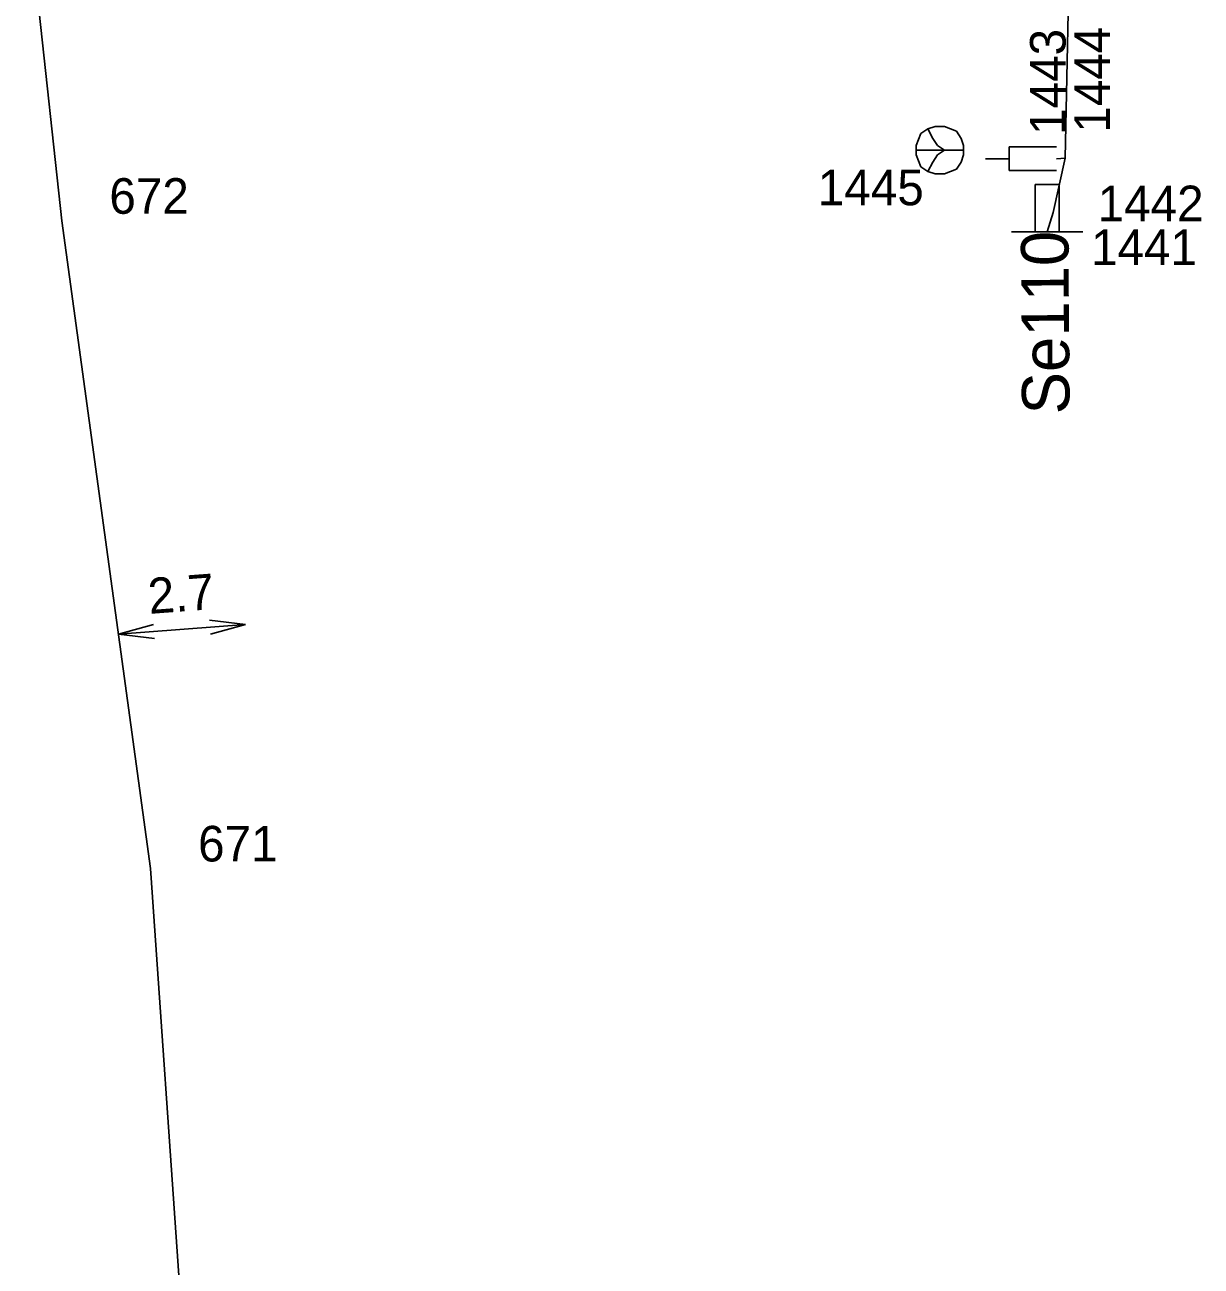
# Model space of a CAD drawing. Extents: x -535557 to -534097, y -1142175 to -1136716.
# Drawn here: x -534483.36 to -534458.59, y -1140906.51 to -1140880.37 of the extents above; entities that cross this region are included whole.
import ezdxf

# ---------------------------------------------------------------- set-up
doc = ezdxf.new("R2010")
doc.units = 0
doc.layers.add('Default', color=7, linetype='Continuous')
doc.layers.add('SS_SZDC', color=7, linetype='Continuous')

# ---------------------------------------------------------------- blocks, each defined once
blk = doc.blocks.new('POINT_DISPLAY')
at = {"layer": 'Default'}
blk.add_line((0, 0), (0, 0), dxfattribs=at)

msp = doc.modelspace()

# ---------------------------------------------------------------- linework, layer by layer
at = {"layer": 'SS_SZDC'}
for p, q in [((-534461.199, -1140870.51), (-534461.449, -1140883.18)), ((-534482.579, -1140884.5), (-534483.359, -1140877.329)), ((-534464.59, -1140882.91), (-534464.49, -1140882.66)), ((-534464.49, -1140882.66), (-534464.34, -1140882.56)), ((-534464.34, -1140882.56), (-534464.19, -1140882.51)), ((-534464.24, -1140882.76), (-534464.34, -1140882.56)), ((-534464.19, -1140882.51), (-534463.99, -1140882.51)), ((-534463.99, -1140882.51), (-534463.74, -1140882.61)), ((-534463.74, -1140882.61), (-534463.64, -1140882.76)), ((-534464.59, -1140883.11), (-534464.59, -1140882.91)), ((-534464.14, -1140882.91), (-534464.24, -1140882.76)), ((-534463.99, -1140883.01), (-534464.14, -1140882.91)), ((-534463.64, -1140882.76), (-534463.59, -1140882.91)), ((-534463.59, -1140882.91), (-534463.59, -1140883.11)), ((-534462.63, -1140883.44), (-534462.63, -1140882.94)), ((-534462.63, -1140882.94), (-534461.63, -1140882.94)), ((-534464.59, -1140883.01), (-534463.59, -1140883.01)), ((-534464.49, -1140883.36), (-534464.59, -1140883.11)), ((-534464.14, -1140883.11), (-534464.24, -1140883.26)), ((-534463.99, -1140883.01), (-534464.14, -1140883.11)), ((-534463.59, -1140883.11), (-534463.64, -1140883.26)), ((-534462.63, -1140883.19), (-534463.13, -1140883.19)), ((-534461.699, -1140884.319), (-534461.449, -1140883.18)), ((-534461.449, -1140883.18), (-534461.63, -1140883.19)), ((-534464.34, -1140883.46), (-534464.49, -1140883.36)), ((-534464.24, -1140883.26), (-534464.34, -1140883.46)), ((-534464.19, -1140883.51), (-534464.34, -1140883.46)), ((-534463.74, -1140883.41), (-534463.99, -1140883.51)), ((-534463.64, -1140883.26), (-534463.74, -1140883.41)), ((-534461.63, -1140883.44), (-534462.63, -1140883.44)), ((-534463.99, -1140883.51), (-534464.19, -1140883.51)), ((-534462.079, -1140884.729), (-534462.079, -1140883.729)), ((-534462.079, -1140883.729), (-534461.579, -1140883.729)), ((-534461.579, -1140883.729), (-534461.579, -1140884.729)), ((-534480.71, -1140898.139), (-534482.579, -1140884.5)), ((-534461.829, -1140884.729), (-534461.699, -1140884.319)), ((-534462.579, -1140884.729), (-534461.079, -1140884.729)), ((-534481.387, -1140893.201), (-534480.65, -1140892.995)), ((-534481.387, -1140893.201), (-534478.711, -1140892.999)), ((-534479.471, -1140892.906), (-534478.711, -1140892.999)), ((-534478.711, -1140892.999), (-534479.448, -1140893.205)), ((-534480.627, -1140893.294), (-534481.387, -1140893.201)), ((-534479.8, -1140911.2), (-534480.71, -1140898.139))]:
    msp.add_line(p, q, dxfattribs=at)

# ---------------------------------------------------------------- block references
for p in [(-534464.09, -1140883.01), (-534461.63, -1140883.19), (-534461.449, -1140883.18), (-534482.579, -1140884.5), (-534461.699, -1140884.319), (-534461.829, -1140884.729), (-534480.71, -1140898.139)]:
    msp.add_blockref('POINT_DISPLAY', p, dxfattribs=at)

# ---------------------------------------------------------------- texts
for s, height, rotation, p in [('1443', 0.75, 90, (-534461.44, -1140882.687)), ('1444', 0.75, 90, (-534460.505, -1140882.642)), ('Se110', 1, 90.3756, (-534461.356, -1140888.571)), ('2.7', 0.75, 4.3183, (-534480.736, -1140892.776))]:
    msp.add_text(s, height=height, rotation=rotation, dxfattribs=at).set_placement(p)
for s, p in [('1445', (-534466.658, -1140884.169)), ('672', (-534481.579, -1140884.349)), ('1442', (-534460.766, -1140884.506)), ('1441', (-534460.905, -1140885.429)), ('671', (-534479.71, -1140897.989))]:
    msp.add_text(s, height=0.75, dxfattribs=at).set_placement(p)

doc.saveas('drawing.dxf')
